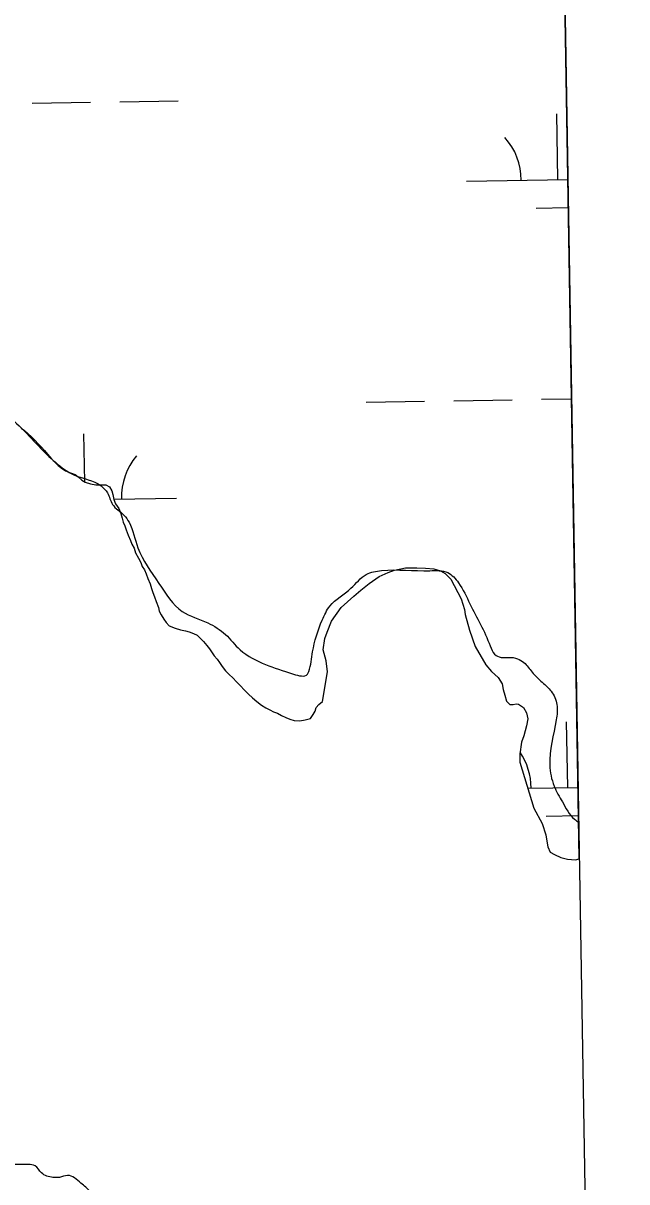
# Model space of a CAD drawing. Extents: x 3855477 to 3893699, y 299188 to 325115.
# Drawn here: x 3891267 to 3891597, y 306514 to 307148 of the extents above; entities that cross this region are included whole.
import ezdxf

# ---------------------------------------------------------------- set-up
doc = ezdxf.new("R2010")
doc.units = 0
for name, color, linetype in [('V-GRID-FRAM', 7, 'Continuous'), ('V-RIVR-EDGE', 7, 'Continuous'), ('V-WETL-SWMP', 7, 'Continuous')]:
    doc.layers.add(name, color=color, linetype=linetype)

msp = doc.modelspace()

# ---------------------------------------------------------------- linework, layer by layer
at = {"layer": 'V-GRID-FRAM'}
msp.add_lwpolyline([(3859445.33, 322796.98), (3891292.64, 323315.82), (3891596.75, 305135.92), (3859733.58, 304616.82), (3859445.33, 322796.98)], dxfattribs=at)
at = {"layer": 'V-RIVR-EDGE'}
msp.add_spline([(3891087.23, 306092.11), (3891100.81, 306093.47), (3891105.68, 306092.07), (3891117.85, 306086.12), (3891122.02, 306085.07), (3891127.95, 306089.23), (3891135.96, 306091.3), (3891139.45, 306094.07), (3891143.99, 306102.76), (3891152.71, 306108.66), (3891171.19, 306122.19), (3891180.61, 306128.09), (3891181.66, 306132.61), (3891179.59, 306137.83), (3891179.94, 306139.23), (3891184.47, 306142), (3891200.85, 306148.23), (3891214.09, 306155.15), (3891220.01, 306156.53), (3891233.59, 306158.24), (3891244.39, 306159.6), (3891252.75, 306160.63), (3891252.76, 306166.2), (3891255.9, 306168.63), (3891258.68, 306168.62), (3891260.06, 306162.35), (3891262.5, 306162.34), (3891266.68, 306164.42), (3891277.84, 306172.05), (3891277.84, 306173.45), (3891277.51, 306182.15), (3891277.88, 306188.41), (3891280.33, 306193.28), (3891285.57, 306201.28), (3891286.28, 306206.84), (3891285.24, 306210.67), (3891273.78, 306219.75), (3891268.23, 306227.08), (3891265.11, 306233.7), (3891263.39, 306243.8), (3891263.08, 306255.29), (3891262.4, 306263.99), (3891260.33, 306272.7), (3891255.47, 306278.63), (3891247.48, 306283.87), (3891243.65, 306284.23), (3891234.61, 306286.34), (3891236, 306287.73), (3891240.54, 306293.29), (3891240.55, 306297.81), (3891239.54, 306311.04), (3891239.55, 306315.22), (3891243.4, 306322.87), (3891245.16, 306328.78), (3891245.17, 306332.96), (3891244.48, 306338.88), (3891242.06, 306345.85), (3891241.73, 306351.76), (3891244.89, 306361.16), (3891249.08, 306367.06), (3891253.26, 306368.79), (3891261.61, 306367.38), (3891272.05, 306364.22), (3891276.23, 306365.6), (3891277.97, 306368.38), (3891282.85, 306370.46), (3891291.22, 306374.27), (3891298.9, 306382.95), (3891303.44, 306391.99), (3891306.26, 306402.78), (3891304.54, 306414.27), (3891306.32, 306428.88), (3891307.41, 306448.37), (3891307.46, 306467.87), (3891307.49, 306479.01), (3891307.51, 306489.45), (3891307.19, 306497.81), (3891303.04, 306508.61), (3891298.17, 306513.14), (3891290.87, 306517.34), (3891286.35, 306516.31), (3891282.87, 306516.31), (3891276.61, 306518.77), (3891273.13, 306522.6), (3891269.31, 306523.31), (3891262.35, 306523.33), (3891256.08, 306522.65), (3891254.34, 306521.95), (3891248.77, 306523.36), (3891244.6, 306527.55), (3891242.53, 306533.82), (3891245.67, 306538.34), (3891245.69, 306543.91), (3891245, 306548.09), (3891242.92, 306549.48), (3891233.52, 306551.25), (3891230.39, 306551.6), (3891229.35, 306554.39), (3891225.2, 306563.1), (3891220.69, 306569.03), (3891218.6, 306570.08), (3891213.72, 306569.05), (3891211.63, 306568.71), (3891209.9, 306571.15), (3891208.17, 306574.28), (3891204.35, 306578.82), (3891197.38, 306577.44), (3891190.76, 306572.24), (3891186.57, 306569.46), (3891181.35, 306569.48), (3891177.88, 306572.62), (3891173.36, 306576.11), (3891163.97, 306578.92), (3891158.42, 306585.55), (3891158.08, 306590.77), (3891156, 306594.95), (3891152.88, 306597.05), (3891150.09, 306596.01), (3891145.9, 306592.54), (3891138.94, 306592.21), (3891134.42, 306594.31), (3891132.34, 306597.45), (3891134.09, 306602.32), (3891134.45, 306606.84), (3891132.02, 306610.33), (3891127.5, 306612.43), (3891125.41, 306611.74), (3891121.57, 306606.52), (3891117.04, 306604.1), (3891106.6, 306604.12), (3891101.73, 306607.62), (3891100.01, 306614.24), (3891100.37, 306618.76), (3891102.12, 306623.28), (3891101.43, 306627.81), (3891095.88, 306636.18), (3891093.45, 306638.27), (3891087.89, 306640.37), (3891083.72, 306642.82), (3891080.24, 306645.61), (3891077.81, 306649.45), (3891079.57, 306657.1), (3891080.99, 306667.19), (3891078.56, 306670.33), (3891074.39, 306671.74), (3891067.78, 306674.54), (3891057.69, 306675.95), (3891050.04, 306678.76), (3891043.78, 306683.3), (3891041.02, 306690.62), (3891038.25, 306695.84), (3891034.77, 306697.25), (3891025.37, 306695.53), (3891014.92, 306694.86), (3891008.31, 306696.61), (3891003.79, 306699.76), (3890999.63, 306704.64), (3890996.17, 306712.31), (3890994.43, 306713.71), (3890990.6, 306714.41), (3890985.73, 306714.08), (3890982.25, 306717.22), (3890978.79, 306722.8), (3890972.19, 306729.77), (3890968.72, 306734.66), (3890965.94, 306734.66), (3890963.14, 306729.1), (3890959.31, 306728.76), (3890949.56, 306729.48), (3890944.35, 306732.28), (3890944.01, 306735.76), (3890940.21, 306748.65), (3890939.53, 306754.92), (3890938.16, 306764.32), (3890935.04, 306769.55), (3890929.84, 306775.83), (3890929.84, 306778.26), (3890934.72, 306782.08), (3890938.91, 306786.94), (3890938.92, 306789.38), (3890936.49, 306792.52), (3890931.27, 306792.88), (3890928.84, 306796.02), (3890923.97, 306797.42), (3890917.71, 306797.79), (3890906.22, 306798.51), (3890898.21, 306796.79), (3890897.52, 306798.53), (3890895.44, 306802.72), (3890894.41, 306808.64), (3890892, 306819.43), (3890889.93, 306827.1), (3890891.33, 306831.27), (3890895.18, 306837.18), (3890896.24, 306844.14), (3890900.09, 306853.88), (3890896.98, 306863.98), (3890897.35, 306870.94), (3890905.03, 306881.36), (3890910.97, 306889.36), (3890915.86, 306897), (3890915.55, 306909.88), (3890919.39, 306917.53), (3890927.07, 306925.52), (3890928.13, 306931.09), (3890931.63, 306940.13), (3890932.34, 306945), (3890932.36, 306951.61), (3890934.82, 306961.35), (3890941.46, 306972.83), (3890947.42, 306988.48), (3890959.65, 307008.98), (3890974.67, 307028.44), (3890988.63, 307042.68), (3890997, 307050.66), (3890999.46, 307056.92), (3891003.65, 307062.13), (3891008.18, 307066.65), (3891019.68, 307069.75), (3891024.56, 307072.87), (3891033.28, 307079.81), (3891035.38, 307083.99), (3891034.69, 307088.51), (3891034.01, 307093.04), (3891036.45, 307094.77), (3891046.91, 307101.71), (3891059.45, 307104.46), (3891068.86, 307108.62), (3891075.13, 307113.13), (3891078.61, 307113.82), (3891093.57, 307110.3), (3891102.97, 307109.58), (3891118.99, 307111.63), (3891131.17, 307111.25), (3891143.34, 307106.69), (3891151.33, 307097.62), (3891160.02, 307091.34), (3891166.26, 307082.97), (3891169.02, 307071.47), (3891175.61, 307062.75), (3891183.95, 307056.12), (3891190.54, 307046.7), (3891198.87, 307038.68), (3891208.95, 307030.3), (3891216.91, 307013.57), (3891224.89, 307000.67), (3891232.17, 306989.86), (3891238.41, 306981.49), (3891246.39, 306967.2), (3891247.07, 306961.63), (3891250.17, 306948.74), (3891253.98, 306939.33), (3891264.39, 306927.47), (3891275.15, 306916.3), (3891284.18, 306907.58), (3891294.61, 306900.59), (3891309.21, 306894.64), (3891312.68, 306890.8), (3891315.45, 306884.53), (3891321.71, 306878.59), (3891324.48, 306874.76), (3891329.32, 306860.82), (3891340.76, 306841.3), (3891353.6, 306825.95), (3891367.51, 306819.65), (3891377.24, 306813.36), (3891385.23, 306804.99), (3891399.13, 306796.95), (3891414.43, 306791.69), (3891422.09, 306791.67), (3891422.79, 306793.06), (3891424.91, 306803.84), (3891430.17, 306821.24), (3891434.37, 306828.88), (3891445.88, 306838.6), (3891454.25, 306846.24), (3891462.61, 306848.31), (3891489.07, 306848.24), (3891498.81, 306847.17), (3891504.72, 306841.59), (3891510.95, 306830.09), (3891522.04, 306807.09), (3891524.46, 306802.55), (3891527.94, 306800.8), (3891532.11, 306800.79), (3891536.99, 306800.09), (3891540.46, 306797.99), (3891544.97, 306792.76), (3891550.53, 306787.17), (3891555.39, 306782.29), (3891558.51, 306774.97), (3891558.14, 306766.62), (3891554.6, 306741.91), (3891557, 306730.42), (3891561.51, 306721.7), (3891568.1, 306712.29), (3891570.41, 306710.6)], degree=3, dxfattribs=at)
at = {"layer": 'V-WETL-SWMP'}
for p, q in [((3891570.75, 306690.65), (3891519.36, 309762.56)), ((3891271.44, 307104), (3891303.43, 307104.52)), ((3891319.43, 307104.78), (3891351.43, 307105.3)), ((3891559, 307062.24), (3891558.41, 307098.24)), ((3891509.01, 307061.43), (3891564.53, 307062.33)), ((3891547.25, 307046.62), (3891564.79, 307046.91)), ((3891454.13, 306940.45), (3891486.12, 306940.97)), ((3891502.12, 306941.23), (3891534.12, 306941.75)), ((3891550.11, 306942.01), (3891566.54, 306942.28)), ((3891265.46, 306926.29), (3891267.28, 306924.95)), ((3891267.28, 306924.95), (3891269.09, 306923.35)), ((3891269.09, 306923.35), (3891271.17, 306921.49)), ((3891271.17, 306921.49), (3891276.6, 306915.9)), ((3891300.22, 306896.83), (3891299.8, 306923.19)), ((3891276.6, 306915.9), (3891278.15, 306914.04)), ((3891278.15, 306914.04), (3891279.96, 306911.92)), ((3891279.96, 306911.92), (3891282.03, 306909.53)), ((3891282.03, 306909.53), (3891285.65, 306905.8)), ((3891285.65, 306905.8), (3891287.99, 306903.93)), ((3891287.99, 306903.93), (3891289.81, 306902.86)), ((3891289.81, 306902.86), (3891292.42, 306901.77)), ((3891292.42, 306901.77), (3891295.04, 306900.95)), ((3891295.04, 306900.95), (3891296.59, 306899.61)), ((3891296.59, 306899.61), (3891298.67, 306897.75)), ((3891298.67, 306897.75), (3891300.49, 306896.67)), ((3891300.49, 306896.67), (3891303.37, 306895.85)), ((3891303.37, 306895.85), (3891306.25, 306895.28)), ((3891306.25, 306895.28), (3891311.76, 306895.21)), ((3891311.76, 306895.21), (3891313.84, 306894.13)), ((3891313.84, 306894.13), (3891315.13, 306892.01)), ((3891315.13, 306892.01), (3891315.62, 306889.9)), ((3891315.62, 306889.9), (3891316.11, 306887.27)), ((3891316.08, 306887.45), (3891350.37, 306888.01)), ((3891316.11, 306887.27), (3891317.13, 306884.89)), ((3891317.13, 306884.89), (3891318.93, 306882.24)), ((3891318.93, 306882.24), (3891319.94, 306879.6)), ((3891319.94, 306879.6), (3891320.69, 306876.97)), ((3891320.69, 306876.97), (3891321.19, 306874.86)), ((3891321.19, 306874.86), (3891322.21, 306872.75)), ((3891322.21, 306872.75), (3891322.97, 306870.64)), ((3891322.97, 306870.64), (3891323.98, 306867.74)), ((3891323.98, 306867.74), (3891325.25, 306864.83)), ((3891325.25, 306864.83), (3891326.01, 306862.72)), ((3891326.01, 306862.72), (3891327.3, 306860.6)), ((3891327.3, 306860.6), (3891328.05, 306857.97)), ((3891328.05, 306857.97), (3891329.58, 306855.06)), ((3891329.58, 306855.06), (3891330.86, 306852.68)), ((3891330.86, 306852.68), (3891331.62, 306850.57)), ((3891331.62, 306850.57), (3891332.91, 306848.71)), ((3891332.91, 306848.71), (3891333.93, 306846.6)), ((3891333.93, 306846.6), (3891334.68, 306843.96)), ((3891455.84, 306841.3), (3891461.35, 306844.98)), ((3891461.35, 306844.98), (3891466.16, 306847.31)), ((3891466.16, 306847.31), (3891469.77, 306848.45)), ((3891469.77, 306848.45), (3891475.76, 306849.74)), ((3891475.76, 306849.74), (3891481.91, 306849.82)), ((3891481.91, 306849.82), (3891486.69, 306849.59)), ((3891486.69, 306849.59), (3891491.12, 306849.18)), ((3891491.12, 306849.18), (3891494.86, 306848.11)), ((3891494.86, 306848.11), (3891497.4, 306846.71)), ((3891497.4, 306846.71), (3891500.44, 306843.59)), ((3891334.68, 306843.96), (3891335.95, 306841.06)), ((3891335.95, 306841.06), (3891336.7, 306838.42)), ((3891336.7, 306838.42), (3891337.46, 306836.31)), ((3891451.34, 306837.61), (3891455.84, 306841.3)), ((3891500.44, 306843.59), (3891506.09, 306832.76)), ((3891337.46, 306836.31), (3891338.48, 306833.94)), ((3891338.48, 306833.94), (3891339.23, 306831.3)), ((3891440.46, 306828.02), (3891447.37, 306834.25)), ((3891447.37, 306834.25), (3891451.34, 306837.61)), ((3891506.09, 306832.76), (3891507.89, 306827.1)), ((3891339.23, 306831.3), (3891340.5, 306828.13)), ((3891340.5, 306828.13), (3891341, 306826.03)), ((3891341, 306826.03), (3891342.02, 306824.18)), ((3891435.23, 306820.58), (3891440.46, 306828.02)), ((3891507.89, 306827.1), (3891508.37, 306824.36)), ((3891342.02, 306824.18), (3891343.56, 306821.79)), ((3891343.56, 306821.79), (3891344.85, 306819.94)), ((3891344.85, 306819.94), (3891346.4, 306818.08)), ((3891432.76, 306814.64), (3891435.23, 306820.58)), ((3891508.37, 306824.36), (3891510.64, 306815.79)), ((3891346.4, 306818.08), (3891349.79, 306816.72)), ((3891349.79, 306816.72), (3891352.67, 306815.89)), ((3891352.67, 306815.89), (3891355.29, 306815.33)), ((3891355.29, 306815.33), (3891357.38, 306814.78)), ((3891357.38, 306814.78), (3891359.73, 306813.96)), ((3891359.73, 306813.96), (3891361.82, 306812.88)), ((3891361.82, 306812.88), (3891365.18, 306809.42)), ((3891431.51, 306811.07), (3891432.76, 306814.64)), ((3891510.64, 306815.79), (3891513.76, 306806.7)), ((3891365.18, 306809.42), (3891366.99, 306807.29)), ((3891366.99, 306807.29), (3891368.54, 306805.44)), ((3891430.75, 306804.93), (3891431.51, 306811.07)), ((3891513.76, 306806.7), (3891519.6, 306796.71)), ((3891368.54, 306805.44), (3891371.11, 306801.73)), ((3891371.11, 306801.73), (3891372.66, 306799.87)), ((3891432.37, 306798.93), (3891430.75, 306804.93)), ((3891372.66, 306799.87), (3891373.95, 306798.01)), ((3891373.95, 306798.01), (3891375.5, 306795.89)), ((3891375.5, 306795.89), (3891377.3, 306793.5)), ((3891432.97, 306792.95), (3891432.37, 306798.93)), ((3891519.6, 306796.71), (3891522.8, 306793.08)), ((3891377.3, 306793.5), (3891379.11, 306791.64)), ((3891379.11, 306791.64), (3891381.45, 306789.51)), ((3891381.45, 306789.51), (3891383, 306787.65)), ((3891383, 306787.65), (3891389.73, 306780.73)), ((3891430.36, 306776.76), (3891432.97, 306792.95)), ((3891522.8, 306793.08), (3891526.34, 306789.79)), ((3891526.34, 306789.79), (3891528.51, 306786.34)), ((3891528.51, 306786.34), (3891529.15, 306783.26)), ((3891529.15, 306783.26), (3891529.96, 306780.18)), ((3891389.73, 306780.73), (3891392.06, 306778.6)), ((3891392.06, 306778.6), (3891394.4, 306776.73)), ((3891394.4, 306776.73), (3891396.99, 306774.59)), ((3891426.9, 306773.4), (3891428.24, 306774.95)), ((3891428.24, 306774.95), (3891430.36, 306776.76)), ((3891529.96, 306780.18), (3891530.94, 306776.92)), ((3891530.94, 306776.92), (3891532.79, 306775.01)), ((3891532.79, 306775.01), (3891534.5, 306774.99)), ((3891534.5, 306774.99), (3891536.21, 306775.48)), ((3891536.21, 306775.48), (3891537.58, 306775.29)), ((3891537.58, 306775.29), (3891540.28, 306773.37)), ((3891396.99, 306774.59), (3891399.34, 306773.25)), ((3891399.34, 306773.25), (3891401.42, 306772.17)), ((3891401.42, 306772.17), (3891403.51, 306771.09)), ((3891403.51, 306771.09), (3891405.6, 306770.28)), ((3891405.6, 306770.28), (3891407.94, 306768.93)), ((3891407.94, 306768.93), (3891410.29, 306767.85)), ((3891423.67, 306767.4), (3891425.27, 306769.48)), ((3891425.27, 306769.48), (3891426.35, 306771.3)), ((3891426.35, 306771.3), (3891426.9, 306773.4)), ((3891540.28, 306773.37), (3891541.95, 306770.45)), ((3891541.95, 306770.45), (3891542.59, 306767.2)), ((3891410.29, 306767.85), (3891412.38, 306767.03)), ((3891412.38, 306767.03), (3891414.73, 306766.21)), ((3891414.73, 306766.21), (3891417.88, 306766.17)), ((3891417.88, 306766.17), (3891420.77, 306766.66)), ((3891420.77, 306766.66), (3891423.67, 306767.4)), ((3891541.85, 306763.28), (3891540.41, 306757.83)), ((3891542.59, 306767.2), (3891541.85, 306763.28)), ((3891564.42, 306729.61), (3891563.83, 306765.61)), ((3891540.41, 306757.83), (3891539.17, 306754.44)), ((3891539.17, 306754.44), (3891538.23, 306747.79)), ((3891538.23, 306747.79), (3891538.17, 306743.52)), ((3891538.17, 306743.52), (3891545.85, 306718.31)), ((3891542.51, 306729.26), (3891570.09, 306729.71)), ((3891545.85, 306718.31), (3891550.51, 306709.88)), ((3891552.67, 306713.99), (3891570.35, 306714.28)), ((3891550.51, 306709.88), (3891552.48, 306703.71)), ((3891552.48, 306703.71), (3891552.94, 306700.29)), ((3891552.94, 306700.29), (3891553.58, 306697.2)), ((3891553.58, 306697.2), (3891554.91, 306694.28)), ((3891554.91, 306694.28), (3891557.11, 306692.89)), ((3891557.11, 306692.89), (3891560.67, 306691.3)), ((3891560.67, 306691.3), (3891564.25, 306690.4)), ((3891564.25, 306690.4), (3891568.68, 306689.99)), ((3891568.68, 306689.99), (3891570.75, 306690.65))]:
    msp.add_line(p, q, dxfattribs=at)
for centre, start, end in [((3891503.76, 307061.82), 0.16154, 41.7052), ((3891355.61, 306888.57), 140.16154, 181.7052), ((3891509.18, 306729.19), 0.16154, 34.03186)]:
    msp.add_arc(centre, 35.25, start, end, dxfattribs=at)

doc.saveas('drawing.dxf')
